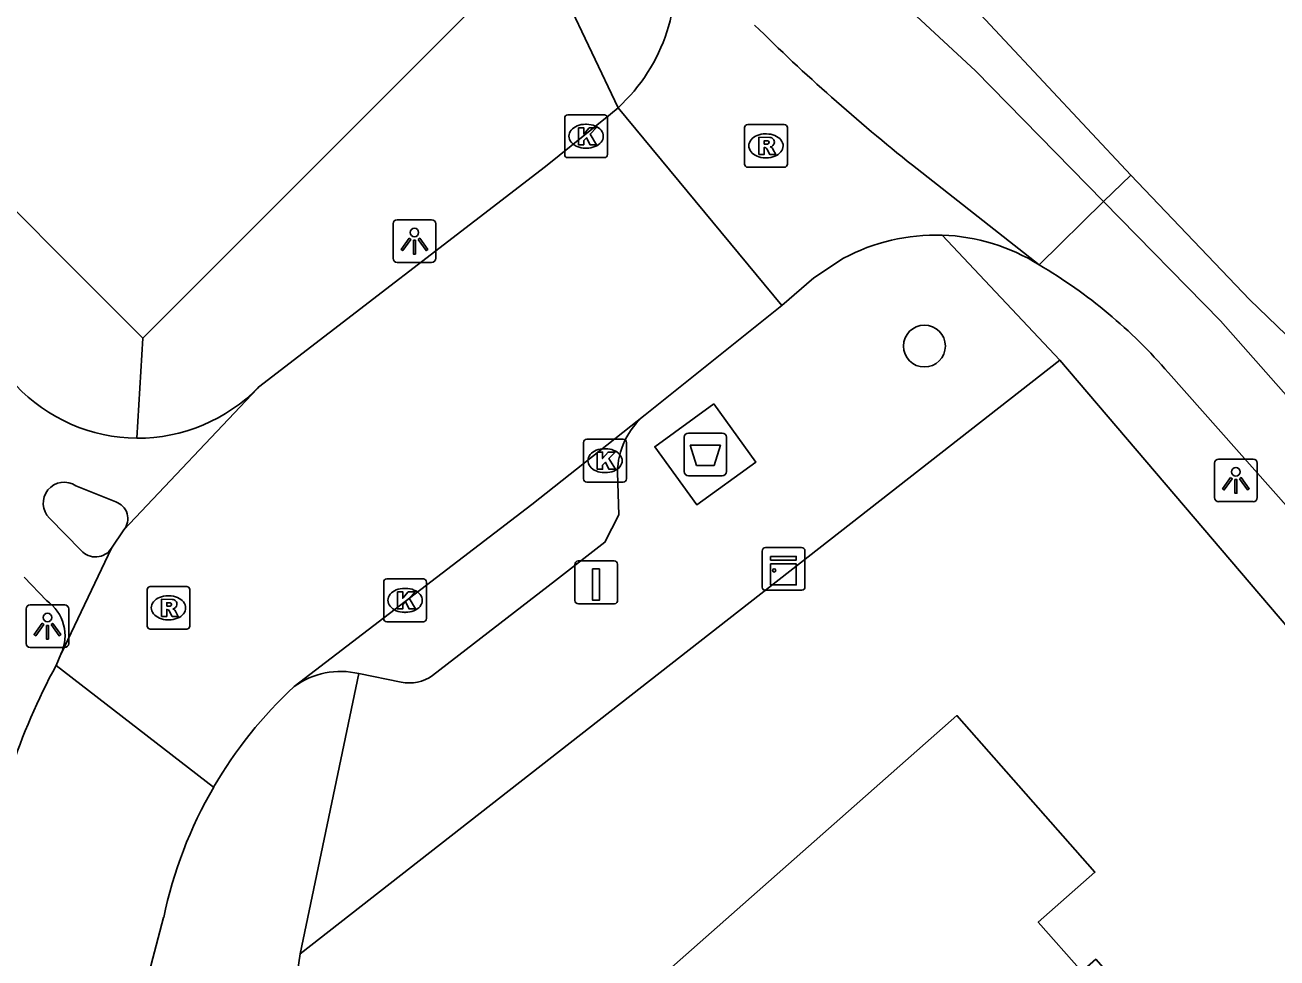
# Model space of a CAD drawing. Extents: x 159961 to 160856, y 382704 to 383353.
# Drawn here: x 160658.76 to 160688.02, y 383092.5 to 383114.3 of the extents above; entities that cross this region are included whole.
import ezdxf

# ---------------------------------------------------------------- set-up
doc = ezdxf.new("R2010")
doc.units = 0
for name, color, linetype in [('IMGEO_Afval_apart_plaats', 7, 'Continuous'), ('IMGEO_Boom', 7, 'Continuous'), ('IMGEO_Fietspad_gesloten', 7, 'Continuous'), ('IMGEO_Kast', 7, 'Continuous'), ('IMGEO_Kolk', 7, 'Continuous'), ('IMGEO_Laadpaal', 7, 'Continuous'), ('IMGEO_Lichtpunt', 7, 'Continuous'), ('IMGEO_Pand', 7, 'Continuous'), ('IMGEO_Rijbaan_lokaal_gesloten', 7, 'Continuous'), ('IMGEO_Rijbaan_lokaal_open', 7, 'Continuous'), ('IMGEO_Rioolput', 7, 'Continuous'), ('IMGEO_Voetpad_gesloten', 7, 'Continuous'), ('IMGEO_Voetpad_open', 7, 'Continuous')]:
    doc.layers.add(name, color=color, linetype=linetype)

msp = doc.modelspace()

# ---------------------------------------------------------------- linework, layer by layer
at = {"layer": 'IMGEO_Afval_apart_plaats'}
for p, q in [((160674.165, 383103.868), (160674.165, 383104.668)), ((160674.165, 383104.668), (160674.165, 383103.868)), ((160674.265, 383104.768), (160675.055, 383104.768)), ((160675.055, 383104.768), (160674.265, 383104.768)), ((160675.155, 383104.668), (160675.155, 383103.868)), ((160675.155, 383103.868), (160675.155, 383104.668)), ((160675.055, 383103.768), (160674.265, 383103.768)), ((160674.265, 383103.768), (160675.055, 383103.768))]:
    msp.add_line(p, q, dxfattribs=at)
msp.add_lwpolyline([(160674.308, 383104.482), (160675.012, 383104.482), (160674.863, 383104.012), (160674.457, 383104.012), (160674.308, 383104.482)], dxfattribs=at)
for centre, start, end in [((160674.265, 383104.668), 90, 180), ((160674.265, 383104.668), 90, 180), ((160675.055, 383104.668), 0, 90), ((160675.055, 383104.668), 360, 90), ((160674.265, 383103.868), 180, 270), ((160674.265, 383103.868), 180, 270), ((160675.055, 383103.868), 270, 0), ((160675.055, 383103.868), 270, 0)]:
    msp.add_arc(centre, 0.1, start, end, dxfattribs=at)
at = {"layer": 'IMGEO_Boom'}
msp.add_circle((160679.78, 383106.8), 0.489, dxfattribs=at)
at = {"layer": 'IMGEO_Fietspad_gesloten'}
for points in [[(160683.967, 383110.175), (160680.972, 383113.233), (160676.516, 383117.37), (160675.663, 383118.329)], [(160683.967, 383110.175), (160682.46, 383108.699)], [(160683.967, 383110.175), (160686.696, 383107.388), (160688.818, 383104.989), (160694.352, 383098.361), (160701.018, 383090.565), (160751.341, 383033.866), (160762.195, 383021.758)], [(160685.483, 383106.174), (160688.293, 383103.007), (160697.195, 383092.363), (160750.512, 383032.262), (160767.848, 383012.954), (160798.378, 382979.546), (160798.294, 382979.468), (160798.967, 382978.754)]]:
    msp.add_lwpolyline(points, dxfattribs=at)
msp.add_arc((160676.375, 383098.342), 12.012, 40.6929, 59.5656, dxfattribs=at)
at = {"layer": 'IMGEO_Kast'}
for p, q in [((160675.989, 383101.168), (160675.989, 383102.009)), ((160675.989, 383102.009), (160675.989, 383101.168)), ((160676.064, 383102.093), (160676.905, 383102.093)), ((160676.905, 383102.093), (160676.064, 383102.093)), ((160676.989, 383102.018), (160676.989, 383101.177)), ((160676.989, 383101.177), (160676.989, 383102.018)), ((160676.914, 383101.093), (160676.073, 383101.093)), ((160676.073, 383101.093), (160676.914, 383101.093))]:
    msp.add_line(p, q, dxfattribs=at)
for points in [[(160676.184, 383101.883), (160676.784, 383101.883), (160676.784, 383101.798), (160676.184, 383101.798), (160676.184, 383101.883)], [(160676.184, 383101.708), (160676.784, 383101.708), (160676.784, 383101.219), (160676.184, 383101.219), (160676.184, 383101.708)]]:
    msp.add_lwpolyline(points, dxfattribs=at)
msp.add_circle((160676.268, 383101.557), 0.0377, dxfattribs=at)
for centre, start, end in [((160676.067, 383102.015), 92.4484, 184.2845), ((160676.067, 383102.015), 92.4484, 184.2845), ((160676.911, 383102.015), 2.4484, 94.2845), ((160676.911, 383102.015), 2.4484, 94.2845), ((160676.067, 383101.171), 182.4484, 274.2845), ((160676.067, 383101.171), 182.4484, 274.2845), ((160676.911, 383101.171), 272.4484, 4.2845), ((160676.911, 383101.171), 272.4484, 4.2845)]:
    msp.add_arc(centre, 0.0779, start, end, dxfattribs=at)
at = {"layer": 'IMGEO_Kolk'}
for p, q in [((160671.448, 383112.203), (160672.3, 383112.203)), ((160671.373, 383111.277), (160671.373, 383112.129)), ((160671.861, 383111.983), (160671.886, 383111.983)), ((160672.374, 383112.129), (160672.374, 383111.277)), ((160671.884, 383111.423), (160671.859, 383111.423)), ((160672.3, 383111.203), (160671.448, 383111.203)), ((160671.815, 383103.696), (160671.815, 383104.548)), ((160671.89, 383104.622), (160672.742, 383104.622)), ((160672.816, 383104.548), (160672.816, 383103.696)), ((160672.303, 383104.402), (160672.328, 383104.402)), ((160672.326, 383103.842), (160672.301, 383103.842)), ((160672.742, 383103.622), (160671.89, 383103.622)), ((160667.218, 383101.358), (160668.07, 383101.358)), ((160667.143, 383100.432), (160667.143, 383101.284)), ((160667.631, 383101.138), (160667.656, 383101.138)), ((160668.144, 383101.284), (160668.144, 383100.432)), ((160667.654, 383100.578), (160667.629, 383100.578)), ((160668.07, 383100.358), (160667.218, 383100.358))]:
    msp.add_line(p, q, dxfattribs=at)
for points in [[(160671.448, 383112.203), (160672.3, 383112.203)], [(160671.373, 383111.277), (160671.373, 383112.129)], [(160671.694, 383111.903), (160671.817, 383111.903), (160671.817, 383111.752), (160671.947, 383111.903), (160672.111, 383111.903), (160671.965, 383111.752), (160672.118, 383111.503), (160671.966, 383111.503), (160671.881, 383111.667), (160671.817, 383111.6), (160671.817, 383111.503), (160671.694, 383111.503), (160671.694, 383111.903)], [(160672.374, 383112.129), (160672.374, 383111.277)], [(160672.3, 383111.203), (160671.448, 383111.203)], [(160671.815, 383103.696), (160671.815, 383104.548)], [(160671.89, 383104.622), (160672.742, 383104.622)], [(160672.816, 383104.548), (160672.816, 383103.696)], [(160672.136, 383104.322), (160672.259, 383104.322), (160672.259, 383104.171), (160672.389, 383104.322), (160672.553, 383104.322), (160672.407, 383104.171), (160672.56, 383103.922), (160672.408, 383103.922), (160672.323, 383104.086), (160672.259, 383104.019), (160672.259, 383103.922), (160672.136, 383103.922), (160672.136, 383104.322)], [(160672.742, 383103.622), (160671.89, 383103.622)], [(160667.218, 383101.358), (160668.07, 383101.358)], [(160667.143, 383100.432), (160667.143, 383101.284)], [(160667.464, 383101.058), (160667.587, 383101.058), (160667.587, 383100.907), (160667.717, 383101.058), (160667.881, 383101.058), (160667.735, 383100.907), (160667.888, 383100.658), (160667.736, 383100.658), (160667.651, 383100.822), (160667.587, 383100.755), (160667.587, 383100.658), (160667.464, 383100.658), (160667.464, 383101.058)], [(160668.144, 383101.284), (160668.144, 383100.432)], [(160668.07, 383100.358), (160667.218, 383100.358)]]:
    msp.add_lwpolyline(points, dxfattribs=at)
for centre, start, end in [((160671.45, 383112.127), 91.552, 178.448), ((160671.45, 383112.127), 91.552, 178.448), ((160672.298, 383112.127), 1.552, 88.448), ((160672.298, 383112.127), 1.552, 88.448), ((160671.45, 383111.279), 181.552, 268.448), ((160671.45, 383111.279), 181.552, 268.448), ((160672.298, 383111.279), 271.552, 358.448), ((160672.298, 383111.279), 271.552, 358.448), ((160671.892, 383104.546), 91.552, 178.448), ((160671.892, 383104.546), 91.552, 178.448), ((160672.74, 383104.546), 1.552, 88.448), ((160672.74, 383104.546), 1.552, 88.448), ((160671.892, 383103.698), 181.552, 268.448), ((160671.892, 383103.698), 181.552, 268.448), ((160672.74, 383103.698), 271.552, 358.448), ((160672.74, 383103.698), 271.552, 358.448), ((160667.22, 383101.282), 91.552, 178.448), ((160667.22, 383101.282), 91.552, 178.448), ((160668.068, 383101.282), 1.552, 88.448), ((160668.068, 383101.282), 1.552, 88.448), ((160667.22, 383100.434), 181.552, 268.448), ((160667.22, 383100.434), 181.552, 268.448), ((160668.068, 383100.434), 271.552, 358.448), ((160668.068, 383100.434), 271.552, 358.448)]:
    msp.add_arc(centre, 0.0765, start, end, dxfattribs=at)
for centre, major_axis, ratio, start_param, end_param in [((160671.86, 383111.703), (-0.387, 0.002), 0.722429, 4.712389, 7.853982), ((160671.885, 383111.703), (-0.39, 0.002), 0.717154, 1.570796, 4.712389), ((160672.302, 383104.122), (-0.387, 0.002), 0.722429, 4.712389, 7.853982), ((160672.327, 383104.122), (-0.39, 0.002), 0.717154, 1.570796, 4.712389), ((160667.63, 383100.858), (-0.387, 0.002), 0.722429, 4.712389, 7.853982), ((160667.655, 383100.858), (-0.39, 0.002), 0.717154, 1.570796, 4.712389)]:
    msp.add_ellipse(centre, major_axis=major_axis, ratio=ratio, start_param=start_param, end_param=end_param, dxfattribs=at)
at = {"layer": 'IMGEO_Laadpaal'}
for p, q in [((160671.61, 383101.696), (160671.61, 383100.855)), ((160671.61, 383101.696), (160671.61, 383100.855)), ((160672.526, 383101.78), (160671.685, 383101.78)), ((160672.526, 383101.78), (160671.685, 383101.78)), ((160672.61, 383100.864), (160672.61, 383101.705)), ((160672.61, 383100.864), (160672.61, 383101.705)), ((160671.694, 383100.78), (160672.535, 383100.78)), ((160671.694, 383100.78), (160672.535, 383100.78))]:
    msp.add_line(p, q, dxfattribs=at)
msp.add_lwpolyline([(160672.025, 383101.593), (160672.185, 383101.593), (160672.185, 383100.86), (160672.025, 383100.86), (160672.025, 383101.593)], dxfattribs=at)
for centre, start, end in [((160671.688, 383101.702), 92.4484, 184.2845), ((160671.688, 383101.702), 92.4484, 184.2845), ((160672.532, 383101.702), 2.4484, 94.2845), ((160672.532, 383101.702), 2.4484, 94.2845), ((160671.688, 383100.858), 182.4484, 274.2845), ((160671.688, 383100.858), 182.4484, 274.2845), ((160672.532, 383100.858), 272.4484, 4.2845), ((160672.532, 383100.858), 272.4484, 4.2845)]:
    msp.add_arc(centre, 0.0779, start, end, dxfattribs=at)
at = {"layer": 'IMGEO_Lichtpunt'}
for p, q in [((160667.362, 383109.657), (160667.362, 383108.85)), ((160667.362, 383109.657), (160667.362, 383108.85)), ((160668.264, 383109.752), (160667.456, 383109.752)), ((160668.264, 383109.752), (160667.456, 383109.752)), ((160668.358, 383108.85), (160668.358, 383109.657)), ((160668.358, 383108.85), (160668.358, 383109.657)), ((160667.456, 383108.756), (160668.264, 383108.756)), ((160667.456, 383108.756), (160668.264, 383108.756)), ((160686.56, 383104.065), (160686.56, 383103.258)), ((160686.56, 383104.065), (160686.56, 383103.258)), ((160687.462, 383104.16), (160686.654, 383104.16)), ((160687.462, 383104.16), (160686.654, 383104.16)), ((160687.556, 383103.258), (160687.556, 383104.065)), ((160687.556, 383103.258), (160687.556, 383104.065)), ((160686.654, 383103.164), (160687.462, 383103.164)), ((160686.654, 383103.164), (160687.462, 383103.164)), ((160659.688, 383100.753), (160658.88, 383100.753)), ((160659.688, 383100.753), (160658.88, 383100.753)), ((160658.786, 383100.658), (160658.786, 383099.851)), ((160658.786, 383100.658), (160658.786, 383099.851)), ((160659.782, 383099.851), (160659.782, 383100.658)), ((160659.782, 383099.851), (160659.782, 383100.658)), ((160658.88, 383099.757), (160659.688, 383099.757)), ((160658.88, 383099.757), (160659.688, 383099.757))]:
    msp.add_line(p, q, dxfattribs=at)
for points in [[(160667.736, 383109.321), (160667.775, 383109.293), (160667.587, 383109.031), (160667.549, 383109.058), (160667.736, 383109.321)], [(160667.838, 383109.273), (160667.885, 383109.273), (160667.885, 383108.951), (160667.838, 383108.951), (160667.838, 383109.273)], [(160667.948, 383109.293), (160667.986, 383109.32), (160668.173, 383109.058), (160668.134, 383109.03), (160667.948, 383109.293)], [(160686.934, 383103.729), (160686.973, 383103.701), (160686.785, 383103.439), (160686.747, 383103.466), (160686.934, 383103.729)], [(160687.036, 383103.681), (160687.083, 383103.681), (160687.083, 383103.359), (160687.036, 383103.359), (160687.036, 383103.681)], [(160687.146, 383103.701), (160687.184, 383103.728), (160687.371, 383103.466), (160687.332, 383103.438), (160687.146, 383103.701)], [(160659.16, 383100.322), (160659.199, 383100.294), (160659.011, 383100.032), (160658.973, 383100.059), (160659.16, 383100.322)], [(160659.262, 383100.274), (160659.309, 383100.274), (160659.309, 383099.952), (160659.262, 383099.952), (160659.262, 383100.274)], [(160659.372, 383100.294), (160659.41, 383100.321), (160659.597, 383100.059), (160659.558, 383100.031), (160659.372, 383100.294)]]:
    msp.add_lwpolyline(points, dxfattribs=at)
for centre in [(160667.861, 383109.455), (160687.059, 383103.863), (160659.285, 383100.456)]:
    msp.add_circle(centre, 0.0994, dxfattribs=at)
for centre, start, end in [((160667.456, 383109.657), 90, 180), ((160667.456, 383109.657), 90, 180), ((160668.264, 383109.657), 0, 90), ((160668.264, 383109.657), 0, 90), ((160667.456, 383108.85), 180, 270), ((160667.456, 383108.85), 180, 270), ((160668.264, 383108.85), 270, 0), ((160668.264, 383108.85), 270, 360), ((160686.654, 383104.065), 90, 180), ((160686.654, 383104.065), 90, 180), ((160687.462, 383104.065), 0, 90), ((160687.462, 383104.065), 0, 90), ((160686.654, 383103.258), 180, 270), ((160686.654, 383103.258), 180, 270), ((160687.462, 383103.258), 270, 0), ((160687.462, 383103.258), 270, 360), ((160658.88, 383100.658), 90, 180), ((160658.88, 383100.658), 90, 180), ((160659.688, 383100.658), 0, 90), ((160659.688, 383100.658), 0, 90), ((160658.88, 383099.851), 180, 270), ((160658.88, 383099.851), 180, 270), ((160659.688, 383099.851), 270, 0), ((160659.688, 383099.851), 270, 360)]:
    msp.add_arc(centre, 0.0946, start, end, dxfattribs=at)
at = {"layer": 'IMGEO_Pand'}
for points in [[(160670.773, 383116.255), (160661.518, 383106.985)], [(160656.687, 383111.817), (160661.518, 383106.985)], [(160682.61, 383085.189), (160686.874, 383088.951), (160686.923, 383090.554), (160685.484, 383092.185), (160683.954, 383092.281), (160683.785, 383092.472), (160683.457, 383092.182), (160682.439, 383093.337), (160683.765, 383094.506), (160680.538, 383098.164), (160669.536, 383088.457), (160672.494, 383085.106), (160673.379, 383085.887), (160674.782, 383084.298), (160673.493, 383083.161), (160677.416, 383078.715)]]:
    msp.add_lwpolyline(points, dxfattribs=at)
at = {"layer": 'IMGEO_Rijbaan_lokaal_gesloten'}
for points in [[(160676.783, 383119.346), (160680.523, 383115.16), (160684.6, 383110.794)], [(160684.6, 383110.794), (160687.38, 383107.889), (160689.088, 383106.239)]]:
    msp.add_lwpolyline(points, dxfattribs=at)
at = {"layer": 'IMGEO_Rijbaan_lokaal_open'}
for points in [[(160672.619, 383112.37), (160672.44, 383112.215), (160670.922, 383110.997), (160664.217, 383105.843)], [(160676.444, 383107.748), (160672.619, 383112.37)], [(160682.46, 383108.699), (160679.5, 383111.028)], [(160676.444, 383107.748), (160677.196, 383108.392), (160677.89, 383108.851)], [(160673.254, 383105.192), (160676.444, 383107.748)], [(160661.073, 383102.507), (160664.193, 383105.808), (160664.217, 383105.843)], [(160665.052, 383098.845), (160670.608, 383103.097), (160673.254, 383105.192)], [(160659.952, 383103.536), (160660.88, 383103.159)], [(160660.073, 383102.022), (160659.334, 383102.775)], [(160661.073, 383102.507), (160660.784, 383102.077)], [(160659.601, 383099.6), (160659.606, 383099.608), (160660.784, 383102.077)], [(160658.738, 383101.4), (160659.262, 383100.851)], [(160659.601, 383099.6), (160659.488, 383099.336)], [(160659.488, 383099.336), (160663.17, 383096.494)], [(160662.001, 383093.445), (160661.241, 383090.564)]]:
    msp.add_lwpolyline(points, dxfattribs=at)
for centre, radius, start, end in [((160669.826, 383115.423), 4.138, 312.4507, 11.4969), ((160707.601, 383146.397), 45.174, 225.276, 231.5322), ((160680.047, 383104.84), 4.554, 88.1294, 118.2768), ((160680.048, 383104.863), 4.531, 57.8366, 88.1252), ((160661.402, 383108.553), 3.906, 223.1008, 269.6043), ((160661.403, 383108.556), 3.909, 269.5956, 316.0501), ((160659.678, 383103.127), 0.492, 56.217, 225.6236), ((160660.75, 383102.766), 0.414, 321.305, 71.6738), ((160660.408, 383102.317), 0.446, 221.3623, 327.4844), ((160658.702, 383100.028), 0.996, 334.5521, 55.772), ((160672.186, 383092.403), 14.467, 151.3679, 172.735), ((160672.015, 383091.342), 10.236, 132.8636, 149.7811), ((160671.997, 383091.361), 10.21, 149.8215, 168.2244)]:
    msp.add_arc(centre, radius, start, end, dxfattribs=at)
at = {"layer": 'IMGEO_Rioolput'}
for p, q in [((160675.576, 383111.052), (160675.576, 383111.904)), ((160675.651, 383111.978), (160676.503, 383111.978)), ((160676.577, 383111.904), (160676.577, 383111.052)), ((160676.064, 383111.758), (160676.089, 383111.758)), ((160676.503, 383110.978), (160675.651, 383110.978)), ((160676.087, 383111.198), (160676.062, 383111.198)), ((160661.613, 383100.257), (160661.613, 383101.109)), ((160661.688, 383101.183), (160662.54, 383101.183)), ((160662.614, 383101.109), (160662.614, 383100.257)), ((160662.101, 383100.963), (160662.126, 383100.963)), ((160662.54, 383100.183), (160661.688, 383100.183)), ((160662.124, 383100.403), (160662.099, 383100.403))]:
    msp.add_line(p, q, dxfattribs=at)
for points in [[(160675.576, 383111.052), (160675.576, 383111.904)], [(160675.651, 383111.978), (160676.503, 383111.978)], [(160676.577, 383111.904), (160676.577, 383111.052)], [(160676.165, 383111.676), (160675.913, 383111.678), (160675.913, 383111.278)], [(160676.091, 383111.597), (160676.037, 383111.597), (160676.037, 383111.516)], [(160675.913, 383111.278), (160676.037, 383111.278), (160676.037, 383111.44), (160676.048, 383111.44)], [(160676.037, 383111.516), (160676.089, 383111.516)], [(160676.095, 383111.411), (160676.166, 383111.278), (160676.306, 383111.278), (160676.241, 383111.404)], [(160676.503, 383110.978), (160675.651, 383110.978)], [(160661.613, 383100.257), (160661.613, 383101.109)], [(160661.688, 383101.183), (160662.54, 383101.183)], [(160662.614, 383101.109), (160662.614, 383100.257)], [(160662.202, 383100.881), (160661.95, 383100.883), (160661.95, 383100.483)], [(160662.128, 383100.802), (160662.074, 383100.802), (160662.074, 383100.721)], [(160661.95, 383100.483), (160662.074, 383100.483), (160662.074, 383100.645), (160662.085, 383100.645)], [(160662.074, 383100.721), (160662.126, 383100.721)], [(160662.132, 383100.616), (160662.203, 383100.483), (160662.343, 383100.483), (160662.278, 383100.609)], [(160662.54, 383100.183), (160661.688, 383100.183)]]:
    msp.add_lwpolyline(points, dxfattribs=at)
for centre, radius, start, end in [((160675.653, 383111.902), 0.0765, 91.552, 178.448), ((160675.653, 383111.902), 0.0765, 91.552, 178.448), ((160676.501, 383111.902), 0.0765, 1.552, 88.448), ((160676.501, 383111.902), 0.0765, 1.552, 88.448), ((160676.097, 383111.501), 0.0964, 77.0061, 93.1865), ((160676.111, 383111.558), 0.0378, 276.6634, 79.6772), ((160676.164, 383111.566), 0.109, 350.3612, 89.416), ((160676.047, 383111.387), 0.0533, 26.0293, 88.6989), ((160676.073, 383111.705), 0.19, 274.7715, 282.9687), ((160676.162, 383111.566), 0.112, 277.5842, 350.9817), ((160676.146, 383111.351), 0.108, 29.5134, 73.7905), ((160675.653, 383111.054), 0.0765, 181.552, 268.448), ((160675.653, 383111.054), 0.0765, 181.552, 268.448), ((160676.501, 383111.054), 0.0765, 271.552, 358.448), ((160676.501, 383111.054), 0.0765, 271.552, 358.448), ((160661.69, 383101.107), 0.0765, 91.552, 178.448), ((160661.69, 383101.107), 0.0765, 91.552, 178.448), ((160662.538, 383101.107), 0.0765, 1.552, 88.448), ((160662.538, 383101.107), 0.0765, 1.552, 88.448), ((160662.134, 383100.706), 0.0964, 77.0061, 93.1865), ((160662.148, 383100.763), 0.0378, 276.6634, 79.6772), ((160662.201, 383100.771), 0.109, 350.3612, 89.416), ((160662.199, 383100.771), 0.112, 277.5842, 350.9817), ((160662.084, 383100.592), 0.0533, 26.0293, 88.6989), ((160662.11, 383100.91), 0.19, 274.7715, 282.9687), ((160662.183, 383100.556), 0.108, 29.5134, 73.7905), ((160661.69, 383100.259), 0.0765, 181.552, 268.448), ((160661.69, 383100.259), 0.0765, 181.552, 268.448), ((160662.538, 383100.259), 0.0765, 271.552, 358.448), ((160662.538, 383100.259), 0.0765, 271.552, 358.448)]:
    msp.add_arc(centre, radius, start, end, dxfattribs=at)
for centre, major_axis, ratio, start_param, end_param in [((160676.063, 383111.478), (-0.387, 0.002), 0.722429, 4.712389, 7.853982), ((160676.088, 383111.478), (-0.39, 0.002), 0.717154, 1.570796, 4.712389), ((160662.1, 383100.683), (-0.387, 0.002), 0.722429, 4.712389, 7.853982), ((160662.125, 383100.683), (-0.39, 0.002), 0.717154, 1.570796, 4.712389)]:
    msp.add_ellipse(centre, major_axis=major_axis, ratio=ratio, start_param=start_param, end_param=end_param, dxfattribs=at)
at = {"layer": 'IMGEO_Voetpad_gesloten'}
msp.add_lwpolyline([(160674.857, 383105.449), (160673.477, 383104.449), (160674.463, 383103.088), (160675.843, 383104.088), (160674.857, 383105.449)], dxfattribs=at)
at = {"layer": 'IMGEO_Voetpad_open'}
for points in [[(160670.773, 383116.255), (160672.619, 383112.37)], [(160684.6, 383110.794), (160683.967, 383110.175)], [(160680.196, 383109.392), (160682.942, 383106.472)], [(160661.518, 383106.985), (160661.375, 383104.647)], [(160682.942, 383106.472), (160665.195, 383092.6)], [(160790.193, 382984.786), (160790.273, 382985.751), (160777.189, 383000), (160752.695, 383027.147), (160693.284, 383094.955), (160693.113, 383094.806), (160692.06, 383095.951), (160690.078, 383098.106), (160682.942, 383106.472)], [(160668.286, 383099.105), (160671.158, 383101.319), (160672.314, 383102.217), (160672.642, 383102.853), (160672.608, 383103.842)], [(160665.195, 383092.6), (160666.564, 383099.145)], [(160666.564, 383099.145), (160667.551, 383098.948)], [(160660.012, 383057.484), (160665.195, 383092.6)]]:
    msp.add_lwpolyline(points, dxfattribs=at)
for centre, radius, start, end in [((160674.344, 383103.841), 1.736, 128.8989, 179.9571), ((160666.131, 383097.367), 1.83, 76.313, 126.1319), ((160667.745, 383099.837), 0.91, 257.6737, 306.4412)]:
    msp.add_arc(centre, radius, start, end, dxfattribs=at)

doc.saveas('drawing.dxf')
